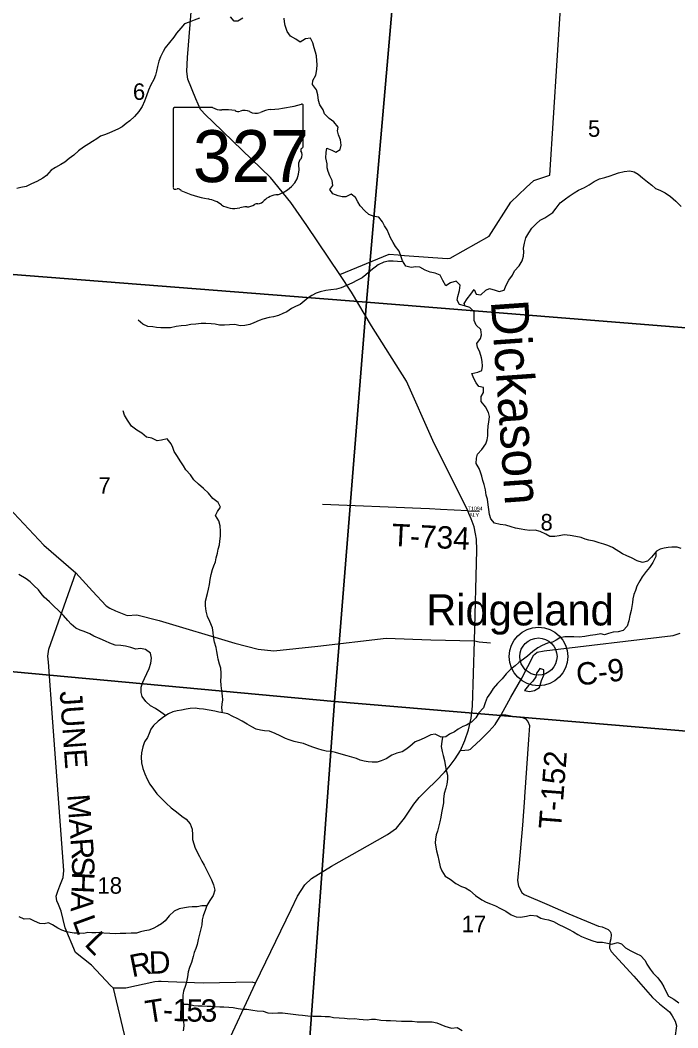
# Model space of a CAD drawing. Extents: x 1715311 to 2083412, y 146837 to 553079.
# Drawn here: x 1955162 to 1963973, y 364200 to 377700 of the extents above; entities that cross this region are included whole.
import ezdxf

# ---------------------------------------------------------------- set-up
doc = ezdxf.new("R2010")
doc.units = 0
for name, color, linetype in [('GM_X_County_Road', 7, 'Continuous'), ('GM_X_County_Road_Text', 7, 'Continuous'), ('GM_X_Minor_Lake', 7, 'Continuous'), ('GM_X_Minor_River', 7, 'Continuous'), ('GM_X_Minor_River_Text', 7, 'Continuous'), ('GM_X_Section', 7, 'Continuous'), ('GM_X_Section_Text', 7, 'Continuous'), ('GM_X_State_Location', 7, 'Continuous'), ('GM_X_State_Route', 7, 'Continuous'), ('GM_X_State_Shield', 7, 'Continuous'), ('GM_X_Township_Road', 7, 'Continuous'), ('GM_X_Township_Road_Text', 7, 'Continuous'), ('GM_X_Township_ROW', 7, 'Continuous'), ('GM_X_Township_Subdivision', 7, 'Continuous'), ('GM_X_Township_Subdivision_Text', 7, 'Continuous'), ('GM_X_Unincorporated', 7, 'Continuous'), ('GM_X_Unincorporated_Location', 7, 'Continuous'), ('GM_X_Unincorporated_Text', 7, 'Continuous')]:
    doc.layers.add(name, color=color, linetype=linetype)

msp = doc.modelspace()

# ---------------------------------------------------------------- linework, layer by layer
at = {"layer": 'GM_X_County_Road'}
for points in [[(1953044, 372548), (1953047, 372547), (1953416, 372405), (1953643, 372314), (1953784, 372236), (1953917, 372131), (1955010, 371167), (1955480, 370665), (1955907, 370295), (1956132, 370050), (1956314, 369854), (1956364, 369820), (1956441, 369785), (1956595, 369722), (1956724, 369733), (1957024, 369656), (1958038, 369355), (1958352, 369271), (1958562, 369250), (1959149, 369313), (1960065, 369419), (1960664, 369399), (1961250, 369383)], [(1962056, 369206), (1962088, 369234), (1962184, 369251), (1963910, 369454), (1964002, 369488)], [(1961059, 367916), (1961117, 367919), (1961171, 367924), (1961193, 367935), (1961213, 367953), (1961332, 368061), (1961447, 368176), (1961526, 368264), (1961608, 368392), (1961736, 368628), (1961884, 368884), (1962045, 369196), (1962056, 369206)]]:
    msp.add_lwpolyline(points, dxfattribs=at)
at = {"layer": 'GM_X_Minor_Lake'}
for points in [[(1962097, 368974), (1962081, 368952), (1962071, 368902), (1962031, 368846), (1961972, 368785), (1961918, 368717), (1961986, 368704), (1962052, 368720), (1962120, 368760)], [(1962120, 368760), (1962147, 368852), (1962179, 368924), (1962179, 368994), (1962125, 369012), (1962097, 368974)]]:
    msp.add_lwpolyline(points, dxfattribs=at)
at = {"layer": 'GM_X_Minor_River'}
for points in [[(1958147, 377728), (1958080, 377684), (1958029, 377686), (1957979, 377744)], [(1957565, 377728), (1957495, 377700), (1957427, 377672), (1957363, 377652), (1957313, 377594), (1957257, 377524), (1957221, 377472), (1957164, 377399), (1957106, 377331), (1957076, 377279), (1957042, 377209), (1957020, 377151), (1957003, 377077), (1956991, 377017), (1956975, 376963), (1956955, 376905), (1956913, 376833), (1956880, 376761), (1956854, 376687), (1956826, 376613), (1956796, 376543), (1956754, 376475), (1956693, 376407), (1956631, 376351), (1956581, 376315), (1956527, 376271), (1956473, 376238), (1956401, 376208), (1956351, 376186), (1956291, 376164), (1956239, 376144), (1956189, 376112), (1956131, 376076), (1956081, 376043), (1956013, 375999), (1955944, 375947), (1955880, 375893), (1955818, 375845), (1955760, 375799), (1955706, 375766), (1955638, 375726), (1955580, 375690), (1955514, 375620), (1955464, 375584), (1955386, 375536), (1955313, 375507), (1955241, 375471), (1955173, 375459), (1955117, 375443)], [(1959421, 375345), (1959351, 375375), (1959312, 375429), (1959352, 375485), (1959340, 375551), (1959310, 375615), (1959288, 375670), (1959277, 375720), (1959273, 375774), (1959259, 375854), (1959261, 375928), (1959272, 375984), (1959337, 375958), (1959389, 375932), (1959449, 375967), (1959464, 376025), (1959454, 376096), (1959426, 376162), (1959414, 376216), (1959422, 376268), (1959365, 376338), (1959301, 376382), (1959241, 376445), (1959223, 376499), (1959178, 376567), (1959158, 376623), (1959150, 376701), (1959130, 376765), (1959079, 376838), (1959083, 376890), (1959121, 376964), (1959137, 377038), (1959140, 377104), (1959138, 377156), (1959132, 377220), (1959120, 377270), (1959102, 377328), (1959085, 377396), (1959051, 377460), (1958983, 377451), (1958915, 377405), (1958855, 377443), (1958785, 377487), (1958741, 377549), (1958712, 377626), (1958704, 377676), (1958698, 377726)], [(1961123, 373869), (1961111, 373903), (1961149, 373965), (1961201, 374029), (1961243, 374091), (1961273, 374027), (1961335, 374021), (1961399, 374081), (1961449, 374105), (1961527, 374082), (1961581, 374064), (1961645, 374082), (1961675, 374148), (1961709, 374216), (1961756, 374284), (1961784, 374342), (1961848, 374410), (1961888, 374474), (1961904, 374540), (1961908, 374594), (1961907, 374644), (1961919, 374710), (1961935, 374782), (1961977, 374850), (1962017, 374914), (1962076, 374973), (1962130, 375021), (1962192, 375053), (1962244, 375085), (1962296, 375121), (1962342, 375181), (1962396, 375253), (1962466, 375307), (1962516, 375340), (1962583, 375388), (1962643, 375424), (1962723, 375460), (1962783, 375492), (1962853, 375540), (1962921, 375573), (1962995, 375591), (1963065, 375613), (1963115, 375633), (1963177, 375655), (1963253, 375674), (1963331, 375680), (1963389, 375666), (1963441, 375636), (1963500, 375587), (1963566, 375533), (1963622, 375487), (1963674, 375445), (1963730, 375420), (1963802, 375386), (1963875, 375338), (1963947, 375274), (1964015, 375203)], [(1962325, 370782), (1962259, 370784), (1962203, 370812), (1962127, 370849), (1962062, 370867), (1961990, 370861), (1961924, 370873), (1961872, 370879), (1961798, 370894), (1961742, 370912), (1961670, 370934), (1961594, 370944), (1961516, 370961), (1961469, 371017), (1961449, 371075), (1961439, 371143), (1961433, 371207), (1961424, 371283), (1961406, 371336), (1961398, 371408), (1961380, 371478), (1961362, 371534), (1961347, 371590), (1961327, 371642), (1961313, 371694), (1961269, 371760), (1961274, 371833), (1961290, 371885), (1961348, 371948), (1961400, 372024), (1961418, 372078), (1961428, 372132), (1961429, 372188), (1961431, 372263), (1961441, 372313), (1961449, 372389), (1961435, 372443), (1961394, 372519), (1961338, 372589), (1961340, 372657), (1961370, 372711), (1961369, 372777), (1961305, 372792), (1961273, 372842), (1961241, 372898), (1961213, 372966), (1961293, 372982), (1961345, 373004), (1961358, 373062), (1961352, 373128), (1961342, 373178), (1961320, 373252), (1961287, 373318), (1961281, 373368), (1961327, 373436), (1961341, 373486), (1961333, 373554), (1961272, 373613), (1961244, 373675), (1961244, 373731), (1961242, 373791), (1961185, 373849), (1961115, 373871), (1961049, 373892), (1961017, 373948), (1961027, 373998), (1961047, 374080), (1961058, 374148), (1961004, 374202), (1960928, 374180), (1960866, 374141), (1960824, 374211), (1960790, 374283), (1960723, 374309), (1960655, 374325), (1960589, 374352), (1960517, 374390), (1960463, 374394), (1960401, 374388), (1960331, 374403), (1960283, 374475), (1960268, 374529), (1960240, 374605), (1960190, 374669), (1960160, 374722), (1960123, 374782), (1960103, 374836), (1960079, 374890), (1960041, 374946), (1960017, 374996), (1959966, 375059), (1959906, 375069), (1959832, 375097), (1959780, 375145), (1959717, 375214), (1959685, 375266), (1959653, 375324), (1959595, 375368), (1959527, 375334), (1959475, 375331), (1959421, 375345)], [(1960292, 374462), (1960219, 374465), (1960158, 374469), (1960096, 374470), (1960032, 374458), (1959960, 374424), (1959859, 374348), (1959793, 374290), (1959743, 374248), (1959683, 374217), (1959605, 374177), (1959535, 374143), (1959463, 374115), (1959401, 374095), (1959325, 374086), (1959257, 374076), (1959183, 374060), (1959129, 374040), (1959071, 374010), (1959021, 373979), (1958967, 373935), (1958915, 373889), (1958853, 373863), (1958799, 373835), (1958734, 373793), (1958680, 373769), (1958622, 373742), (1958554, 373724), (1958498, 373714), (1958412, 373694), (1958362, 373676), (1958292, 373643), (1958238, 373621), (1958170, 373607), (1958108, 373603), (1958039, 373621), (1957967, 373616), (1957899, 373612), (1957831, 373614), (1957773, 373626), (1957719, 373632), (1957649, 373637), (1957585, 373635), (1957517, 373629), (1957449, 373621), (1957387, 373608), (1957319, 373604), (1957251, 373594), (1957177, 373580), (1957103, 373576), (1957049, 373579), (1956991, 373583), (1956939, 373589), (1956871, 373597), (1956808, 373628), (1956742, 373680)], [(1957872, 368421), (1957863, 368488), (1957867, 368538), (1957877, 368596), (1957872, 368648), (1957864, 368716), (1957856, 368788), (1957852, 368853), (1957856, 368903), (1957853, 368953), (1957851, 369017), (1957831, 369073), (1957815, 369141), (1957806, 369193), (1957796, 369243), (1957788, 369295), (1957764, 369367), (1957754, 369444), (1957749, 369494), (1957737, 369560), (1957703, 369642), (1957673, 369712), (1957654, 369784), (1957644, 369852), (1957644, 369916), (1957672, 370020), (1957685, 370077), (1957699, 370141), (1957707, 370205), (1957723, 370273), (1957739, 370339), (1957756, 370391), (1957778, 370443), (1957788, 370495), (1957804, 370559), (1957816, 370613), (1957833, 370669), (1957837, 370719), (1957847, 370787), (1957847, 370855), (1957843, 370927), (1957824, 370993), (1957780, 371065), (1957808, 371117), (1957848, 371175), (1957813, 371239), (1957745, 371292), (1957687, 371362), (1957617, 371424), (1957550, 371485), (1957490, 371543), (1957444, 371609), (1957380, 371677), (1957351, 371730), (1957307, 371794), (1957269, 371856), (1957225, 371922), (1957206, 371974), (1957184, 372024), (1957130, 372089), (1957056, 372075), (1957000, 372065), (1956926, 372101), (1956856, 372114), (1956793, 372168), (1956725, 372206), (1956653, 372262), (1956599, 372343), (1956562, 372407), (1956542, 372467)], [(1964019, 370620), (1963965, 370638), (1963893, 370640), (1963841, 370634), (1963789, 370625), (1963737, 370611), (1963685, 370587), (1963619, 370507), (1963565, 370451), (1963501, 370433), (1963427, 370456), (1963353, 370498), (1963289, 370522), (1963231, 370552), (1963096, 370637), (1963036, 370663), (1962980, 370679), (1962920, 370698), (1962850, 370718), (1962782, 370732), (1962731, 370748), (1962677, 370769), (1962607, 370783), (1962531, 370797), (1962451, 370803), (1962383, 370792), (1962325, 370782)], [(1963677, 370577), (1963677, 370513), (1963637, 370435), (1963591, 370367), (1963548, 370313), (1963496, 370241), (1963462, 370189), (1963424, 370117), (1963404, 370057), (1963383, 370005), (1963371, 369949), (1963363, 369899), (1963347, 369791), (1963331, 369723), (1963314, 369653), (1963294, 369581), (1963240, 369523), (1963174, 369507), (1963106, 369502), (1963042, 369482), (1962992, 369464), (1962940, 369478), (1962868, 369464), (1962798, 369457), (1962726, 369441), (1962650, 369435), (1962578, 369437), (1962510, 369438), (1962458, 369436), (1962392, 369424), (1962342, 369392), (1962292, 369366), (1962226, 369354), (1962156, 369323), (1962096, 369291), (1962030, 369241), (1961958, 369179), (1961906, 369139), (1961844, 369093), (1961794, 369050), (1961735, 369006), (1961675, 368942), (1961617, 368874), (1961557, 368814), (1961499, 368744), (1961463, 368688), (1961420, 368624), (1961392, 368554), (1961370, 368488), (1961308, 368420), (1961266, 368354), (1961207, 368295), (1961141, 368255), (1961091, 368235), (1961031, 368199), (1960981, 368167), (1960915, 368135), (1960865, 368100), (1960801, 368092), (1960721, 368132), (1960665, 368124), (1960593, 368090), (1960525, 368059), (1960455, 368033), (1960381, 367967), (1960331, 367929), (1960281, 367899), (1960207, 367878), (1960141, 367852), (1960067, 367802), (1959999, 367778), (1959943, 367760), (1959877, 367758), (1959825, 367763), (1959771, 367771), (1959719, 367785), (1959667, 367807), (1959607, 367827), (1959541, 367844), (1959462, 367868), (1959388, 367888), (1959328, 367900), (1959262, 367907), (1959206, 367921), (1959150, 367939), (1959098, 367957), (1959034, 367978), (1958958, 368010), (1958889, 368024), (1958835, 368036), (1958767, 368059), (1958715, 368077), (1958645, 368113), (1958577, 368145), (1958503, 368176), (1958435, 368178), (1958382, 368186), (1958322, 368200), (1958268, 368232), (1958204, 368267), (1958136, 368309)], [(1957111, 368383), (1957046, 368431), (1956974, 368479), (1956910, 368515), (1956844, 368572), (1956796, 368640), (1956783, 368692), (1956785, 368766), (1956805, 368830), (1956827, 368882), (1956859, 368946), (1956890, 369016), (1956914, 369086), (1956924, 369154), (1956908, 369218), (1956843, 369270), (1956773, 369283), (1956713, 369275), (1956645, 369295), (1956573, 369313), (1956511, 369320), (1956437, 369326), (1956363, 369352), (1956305, 369382), (1956234, 369411), (1956150, 369447), (1956098, 369479), (1956022, 369511), (1955966, 369526), (1955908, 369554), (1955847, 369608), (1955799, 369658), (1955743, 369725), (1955677, 369789), (1955612, 369849), (1955554, 369905), (1955486, 369968), (1955446, 370018), (1955409, 370068), (1955345, 370124), (1955295, 370177), (1955241, 370217), (1955146, 370275)], [(1958136, 368309), (1958068, 368343), (1958012, 368369), (1957943, 368406), (1957877, 368420), (1957825, 368430), (1957769, 368444), (1957695, 368455), (1957619, 368471), (1957561, 368475), (1957507, 368481), (1957439, 368479), (1957387, 368468), (1957323, 368454), (1957267, 368446), (1957209, 368434), (1957151, 368408), (1957085, 368367), (1957013, 368309), (1956947, 368251), (1956913, 368199), (1956889, 368143), (1956869, 368091), (1956830, 368031), (1956804, 367963), (1956786, 367885), (1956782, 367825), (1956787, 367751), (1956805, 367673), (1956831, 367604), (1956865, 367532), (1956900, 367464), (1956950, 367398), (1956994, 367336), (1957060, 367267), (1957117, 367209), (1957185, 367147), (1957255, 367092), (1957327, 367036), (1957388, 366994), (1957438, 366934), (1957466, 366862), (1957472, 366785), (1957473, 366721), (1957489, 366663), (1957509, 366609), (1957566, 366493), (1957594, 366433), (1957626, 366378), (1957688, 366254), (1957725, 366182), (1957751, 366114), (1957771, 366044), (1957746, 365972), (1957702, 365904), (1957664, 365840), (1957646, 365786), (1957612, 365702), (1957600, 365646), (1957597, 365580), (1957579, 365508), (1957567, 365456), (1957547, 365384), (1957534, 365315), (1957514, 365263), (1957492, 365209), (1957482, 365155), (1957458, 365073), (1957429, 365009), (1957415, 364951), (1957403, 364885), (1957391, 364817), (1957377, 364765), (1957352, 364693), (1957340, 364637), (1957342, 364575), (1957344, 364509), (1957348, 364423), (1957347, 364351), (1957357, 364225)], [(1960820, 368094), (1960813, 368036), (1960801, 367970), (1960814, 367901), (1960830, 367849), (1960846, 367781), (1960854, 367723), (1960870, 367653), (1960887, 367583), (1960889, 367531), (1960877, 367463), (1960863, 367409), (1960844, 367337), (1960834, 367265), (1960832, 367215), (1960822, 367147), (1960806, 367079), (1960797, 367024), (1960785, 366960), (1960773, 366904), (1960751, 366834), (1960737, 366784), (1960724, 366728), (1960722, 366678), (1960730, 366620), (1960740, 366570), (1960758, 366502), (1960771, 366442), (1960789, 366358), (1960809, 366304), (1960857, 366233), (1960922, 366191), (1961000, 366135), (1961076, 366094), (1961130, 366076), (1961188, 366038), (1961263, 365974), (1961349, 365915), (1961403, 365885), (1961465, 365859), (1961531, 365835), (1961599, 365800), (1961668, 365762), (1961742, 365714), (1961808, 365688), (1961866, 365681), (1961946, 365697), (1962000, 365711), (1962082, 365701), (1962138, 365670), (1962190, 365656), (1962241, 365646), (1962307, 365624), (1962379, 365583), (1962447, 365555), (1962509, 365523), (1962575, 365485), (1962632, 365450), (1962684, 365424), (1962750, 365396), (1962822, 365372), (1962894, 365347), (1962962, 365349), (1963030, 365333), (1963088, 365319), (1963164, 365345), (1963216, 365326), (1963271, 365270), (1963341, 365230), (1963413, 365196), (1963473, 365167), (1963536, 365103), (1963558, 365053), (1963600, 364987), (1963644, 364934), (1963706, 364868), (1963755, 364802), (1963783, 364748), (1963817, 364680), (1963847, 364623), (1963918, 364583), (1963988, 364533)], [(1957663, 365836), (1957594, 365836), (1957534, 365822), (1957468, 365820), (1957416, 365816), (1957364, 365809), (1957292, 365795), (1957224, 365765), (1957158, 365701), (1957106, 365635), (1957054, 365591), (1957004, 365560), (1956944, 365532), (1956884, 365508), (1956832, 365498), (1956776, 365486), (1956722, 365470), (1956648, 365467), (1956576, 365463), (1956502, 365465), (1956438, 365461), (1956364, 365462), (1956284, 365470), (1956226, 365476), (1956174, 365472), (1956122, 365472), (1956070, 365475), (1956014, 365465), (1955940, 365467), (1955886, 365469), (1955834, 365475), (1955783, 365486), (1955719, 365510), (1955665, 365536), (1955595, 365578), (1955543, 365606), (1955483, 365593), (1955427, 365597), (1955353, 365631), (1955290, 365659), (1955218, 365656), (1955150, 365686)], [(1957344, 364515), (1957414, 364515), (1957488, 364501), (1957548, 364496), (1957600, 364494), (1957669, 364488), (1957723, 364488), (1957775, 364484), (1957837, 364483), (1957893, 364481), (1957957, 364477), (1958015, 364473), (1958081, 364457), (1958147, 364450), (1958201, 364450), (1958279, 364438), (1958339, 364428), (1958417, 364423), (1958482, 364403), (1958538, 364395), (1958616, 364403), (1958676, 364399), (1958748, 364390), (1958820, 364384), (1958890, 364372), (1958946, 364368), (1959016, 364359), (1959086, 364357), (1959144, 364355), (1959196, 364355), (1959250, 364353), (1959306, 364352), (1959361, 364340), (1959435, 364332), (1959507, 364330), (1959579, 364321), (1959647, 364323), (1959705, 364317), (1959757, 364311), (1959809, 364309), (1959867, 364314), (1959921, 364318), (1959993, 364302), (1960065, 364298), (1960123, 364298), (1960199, 364293), (1960271, 364287), (1960348, 364291), (1960412, 364287), (1960482, 364282), (1960548, 364278), (1960600, 364280), (1960682, 364282), (1960746, 364267), (1960852, 364223)], [(1957357, 364225), (1957345, 364159)], [(1960852, 364223), (1960939, 364194), (1961015, 364204), (1961083, 364166)]]:
    msp.add_lwpolyline(points, dxfattribs=at)
at = {"layer": 'GM_X_Section'}
for points in [[(1959343, 379221), (1960259, 379152), (1959801, 373922), (1953239, 374434), (1953472, 376942), (1953734, 379717)], [(1960259, 379152), (1964933, 378739), (1965523, 378701), (1965082, 373496), (1959801, 373922)], [(1953239, 374434), (1959801, 373922), (1959375, 368573), (1952755, 369184), (1952999, 371814)], [(1959801, 373922), (1965082, 373496), (1964620, 368130), (1959375, 368573)], [(1952755, 369184), (1959375, 368573), (1958975, 363158), (1952234, 363778), (1952509, 366608)], [(1959375, 368573), (1964620, 368130), (1964211, 362771), (1958975, 363158)]]:
    msp.add_lwpolyline(points, close=True, dxfattribs=at)
at = {"layer": 'GM_X_State_Route'}
for points in [[(1960587, 367364), (1960615, 367392), (1960731, 367506), (1960847, 367623), (1960910, 367696), (1960988, 367804), (1961059, 367916), (1961121, 368050), (1961168, 368193), (1961204, 368350), (1961220, 368510), (1961250, 369383), (1961279, 370600), (1961274, 370745), (1961262, 370817), (1961243, 370911), (1961202, 371021), (1961174, 371092), (1961160, 371125), (1960692, 372069), (1960337, 372865), (1959870, 373603), (1959600, 374055), (1959443, 374294), (1959002, 374948), (1958787, 375255), (1958516, 375592), (1957881, 376203), (1957737, 376344), (1957648, 376426), (1957579, 376505), (1957516, 376647), (1957409, 376910), (1957397, 377011), (1957404, 377200), (1957463, 377920)], [(1958793, 365787), (1958878, 365963), (1958974, 366115), (1959067, 366202), (1959333, 366366), (1959815, 366637), (1960084, 366789), (1960205, 366873), (1960312, 367008), (1960435, 367196), (1960507, 367284), (1960587, 367364)], [(1957159, 362354), (1957891, 363887), (1958317, 364800), (1958793, 365787)]]:
    msp.add_lwpolyline(points, dxfattribs=at)
at = {"layer": 'GM_X_State_Shield'}
for p, q in [((1957741, 376530), (1957231, 376530)), ((1958954, 376004), (1958954, 376557)), ((1957214, 376512), (1957214, 375456)), ((1958954, 376004), (1958954, 376004))]:
    msp.add_line(p, q, dxfattribs=at)
for centre, major_axis, start_param, end_param in [((1957234, 376514), (20.2, 0), 1.712693, 3.28349), ((1957862, 376653), (196, 0), 4.042523, 4.731795), ((1958334, 377971), (1845, 0), 4.814394, 5.042369), ((1958935, 376559), (19.4, 0), 6.141152, 7.989035), ((1957927, 375937), (702, 0), 1.404758, 1.657858), ((1958086, 376520), (56.4, 0), 3.836095, 5.185415), ((1958169, 376398), (117, 0), 0.950623, 2.079405), ((1958320, 376565), (141, 0), 4.081561, 5.145723), ((1958570, 376208), (371, 0), 1.699011, 2.107814), ((1958950, 375963), (30, 0), 1.883978, 3.671073), ((1958933, 376002), (20.7, 0), 5.05454, 6.418171), ((1959023, 375773), (131, 0), 2.387724, 3.262537), ((1958759, 375893), (180, 0), 5.934695, 6.695948), ((1958438, 375702), (462, 0), 5.101752, 6.440018), ((1957234, 375453), (20.3, 0), 3.00124, 4.508301), ((1957237, 375561), (155, 0), 4.665946, 4.897461), ((1957269, 375395), (56, 0), 0.519207, 1.627899), ((1957975, 376344), (1333, 0), 4.195997, 4.488961), ((1957578, 374981), (417, 0), 0.823519, 1.323587), ((1958632, 375159), (253, 0), 1.647645, 2.488434), ((1958029, 375389), (265, 0), 4.026481, 4.996735), ((1958182, 375024), (217, 0), 1.495662, 1.94098), ((1958201, 375310), (141, 0), 4.691044, 5.507374), ((1958329, 375208), (39.7, 0), 1.147584, 2.315152), ((1958312, 375353), (149, 0), 4.937069, 5.64225)]:
    msp.add_ellipse(centre, major_axis=major_axis, ratio=0.8, start_param=start_param, end_param=end_param, dxfattribs=at)
at = {"layer": 'GM_X_Township_Road'}
for points in [[(1959443, 374294), (1960107, 374564), (1960227, 374555), (1960313, 374549)], [(1960529, 371157), (1959213, 371213)], [(1960792, 371144), (1960644, 371152), (1960529, 371157)], [(1961160, 371125), (1960792, 371144)], [(1958317, 364800), (1958270, 364810), (1957616, 364798), (1957144, 364814), (1957050, 364821), (1957016, 364819), (1956966, 364816), (1956578, 364733), (1956415, 364732), (1956372, 364765), (1956120, 365040), (1955903, 365211), (1955764, 365539), (1955713, 365764), (1955678, 365850), (1955652, 365902), (1955643, 365963), (1955669, 366032), (1955695, 366101), (1955738, 366213), (1955747, 366308), (1955600, 368296), (1955540, 369099), (1955531, 369177), (1955548, 369272), (1955907, 370295)], [(1961250, 369383), (1961313, 369369), (1961464, 369358)], [(1961608, 368392), (1961669, 368394), (1961779, 368372), (1961892, 368358), (1961933, 368340), (1961962, 368306), (1961987, 368249), (1961973, 368063), (1961919, 367293)], [(1961919, 367293), (1961918, 367279), (1961893, 366914), (1961846, 366406), (1961826, 366172), (1961837, 366099), (1961881, 366015), (1961916, 365984), (1962217, 365856), (1962512, 365726), (1962909, 365564), (1962957, 365552), (1963000, 365536), (1963040, 365517), (1963064, 365492), (1963075, 365472), (1963078, 365445), (1963073, 365391), (1963060, 365341), (1963058, 365269), (1963081, 365223), (1963384, 364890), (1963632, 364607), (1963729, 364521), (1963861, 364414), (1963898, 364361), (1963938, 364287), (1963954, 364227), (1963934, 364064)]]:
    msp.add_lwpolyline(points, dxfattribs=at)
at = {"layer": 'GM_X_Township_ROW'}
for points in [[(1960313, 374549), (1960881, 374505), (1960924, 374512), (1961445, 374806), (1961734, 375263), (1961941, 375456), (1962043, 375551), (1962256, 375623), (1962453, 378701), (1962545, 378722), (1962570, 378731)], [(1956820, 362912), (1956727, 363413), (1956415, 364732)]]:
    msp.add_lwpolyline(points, dxfattribs=at)
at = {"layer": 'GM_X_Township_Subdivision'}
msp.add_lwpolyline([(1961160, 371125), (1961314, 371122)], dxfattribs=at)
at = {"layer": 'GM_X_Unincorporated'}
for radius in [393, 249]:
    msp.add_circle((1962105, 369174), radius, dxfattribs=at)
at = {"layer": 'GM_X_Unincorporated_Location'}
msp.add_line((1962105, 369174), (1962105, 369174), dxfattribs=at)

# ---------------------------------------------------------------- texts
at = {"layer": 'GM_X_County_Road_Text'}
msp.add_text('C-9', height=300, rotation=6.4415, dxfattribs=at).set_placement((1962627, 368783))
at = {"layer": 'GM_X_Minor_River_Text'}
msp.add_text('Dickason', height=500.1, rotation=274.0226, dxfattribs=at).set_placement((1961467, 373937))
at = {"layer": 'GM_X_Section_Text'}
for s, p in [('6', (1956673, 376632)), ('5', (1962769, 376137)), ('7', (1956211, 371355)), ('8', (1962133, 370863)), ('18', (1956198, 365997)), ('17', (1961077, 365481))]:
    msp.add_text(s, height=221, rotation=0, dxfattribs=at).set_placement(p)
at = {"layer": 'GM_X_State_Location'}
for s in ['s', 'r']:
    msp.add_text(s, height=1, dxfattribs=at).set_placement((1958064, 375914))
msp.add_text('327', height=1, rotation=0, dxfattribs=at).set_placement((1957711, 375841))
at = {"layer": 'GM_X_State_Shield'}
msp.add_text('327', height=696.1, dxfattribs=at).set_placement((1957477, 375530))
at = {"layer": 'GM_X_Township_Road_Text'}
for s, rotation, p in [('T-734', 357.2214, (1960133, 370655)), ('JUNE', 274.2063, (1955691, 368705)), ('T-152', 85.5148, (1962406, 366853)), ('M', 274.266, (1955792, 367321)), ('A', 274.2642, (1955816, 366996)), ('R', 274.1173, (1955836, 366733)), ('S', 272.0483, (1955853, 366490)), ('H', 267.5658, (1955861, 366294)), ('A', 268.1666, (1955849, 366027)), ('L', 290.0443, (1955861, 365640)), ('L', 314.2772, (1956011, 365313)), ('R', 11.2265, (1956662, 364876)), ('D', 2.1278, (1956892, 364922)), ('T', 8.8465, (1956865, 364263)), ('1', 358.368, (1957201, 364291)), ('5', 358.7116, (1957387, 364285)), ('3', 0.3501, (1957581, 364281)), ('-', 357.1575, (1957071, 364297))]:
    msp.add_text(s, height=300, rotation=rotation, dxfattribs=at).set_placement(p)
at = {"layer": 'GM_X_Township_Subdivision_Text'}
for s, p in [('T1094', (1961161, 371132)), ('ALY', (1961179, 371046))]:
    msp.add_text(s, height=50, rotation=0, dxfattribs=at).set_placement(p)
at = {"layer": 'GM_X_Unincorporated_Text'}
msp.add_text('Ridgeland', height=417, rotation=0, dxfattribs=at).set_placement((1960602, 369591))

doc.saveas('drawing.dxf')
